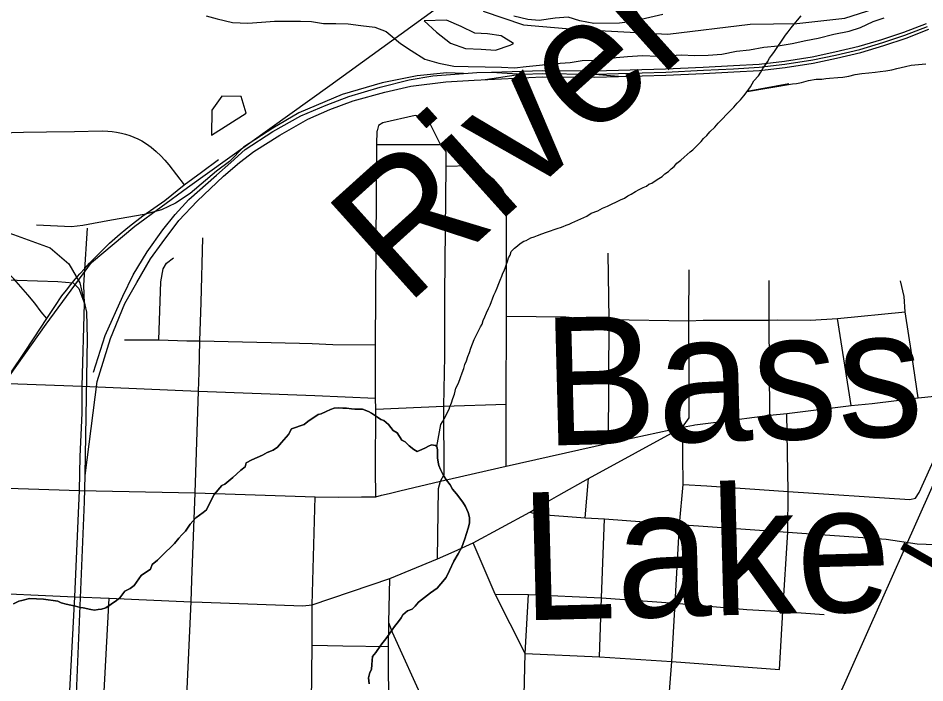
# Model space of a CAD drawing. Extents: x -6.1 to 38, y -7.7 to 22.
# Drawn here: x 5.163 to 5.97, y 18.002 to 18.594 of the extents above; entities that cross this region are included whole.
import ezdxf

# ---------------------------------------------------------------- set-up
doc = ezdxf.new("R2010")
doc.units = 0
for name, color, linetype in [('GM_X_City_Street', 7, 'Continuous'), ('GM_X_Corporation', 7, 'Continuous'), ('GM_X_County_Road', 7, 'Continuous'), ('GM_X_County_Road_Text', 7, 'Continuous'), ('GM_X_Major_Lake', 7, 'Continuous'), ('GM_X_Major_Lake_Text', 7, 'Continuous'), ('GM_X_Major_River', 7, 'Continuous'), ('GM_X_Major_River_Text', 7, 'Continuous'), ('GM_X_Minor_Lake', 7, 'Continuous'), ('GM_X_Minor_River', 7, 'Continuous'), ('GM_X_Rail_Line', 7, 'Continuous'), ('GM_X_Township_Road', 7, 'Continuous')]:
    doc.layers.add(name, color=color, linetype=linetype)

msp = doc.modelspace()

# ---------------------------------------------------------------- linework, layer by layer
at = {"layer": 'GM_X_City_Street'}
for p, q in [((5.48245, 18.48168), (5.53815, 18.48169)), ((5.22218, 18.36546), (5.22489, 18.4072)), ((5.90478, 18.2493), (5.89266, 18.32677)), ((5.66801, 18.14925), (5.67096, 18.18426)), ((5.84856, 18.17287), (5.95683, 18.16551)), ((5.61443, 18.0286), (5.6176, 18.08112)), ((5.23913, 17.98275), (5.24418, 18.07771))]:
    msp.add_line(p, q, dxfattribs=at)
for points in [[(5.54419, 18.46242), (5.54419, 18.47519), (5.53922, 18.48169), (5.53358, 18.49274), (5.52882, 18.50226), (5.52449, 18.50595), (5.51647, 18.50725), (5.48767, 18.50075), (5.48399, 18.49837), (5.48265, 18.49366)], [(5.48161, 18.16813), (5.48118, 18.1926), (5.48161, 18.24609), (5.48118, 18.25583), (5.4814, 18.30326), (5.48245, 18.48168), (5.48265, 18.49366)], [(5.539, 18.18211), (5.54246, 18.18784), (5.54224, 18.24869), (5.54311, 18.29308), (5.54289, 18.34873), (5.54419, 18.46242)], [(5.54419, 18.46242), (5.56455, 18.46285), (5.57278, 18.4622), (5.58577, 18.45094), (5.59443, 18.4412), (5.5979, 18.43318)], [(5.59768, 18.1952), (5.59746, 18.25042), (5.5979, 18.32881), (5.5979, 18.43318)], [(5.31784, 18.094), (5.32089, 18.1716), (5.32382, 18.26192), (5.32441, 18.27853), (5.3248, 18.30688), (5.32597, 18.34109), (5.32754, 18.39856)], [(5.28845, 18.30785), (5.2902, 18.35927), (5.29215, 18.3708), (5.29509, 18.37589), (5.30134, 18.38077)], [(5.68868, 18.2159), (5.68921, 18.32594), (5.68839, 18.38492)], [(4.94458, 18.36787), (5.04056, 18.36474), (5.08846, 18.36318), (5.13459, 18.36122), (5.14319, 18.36142), (5.16235, 18.36083), (5.19852, 18.35966), (5.212, 18.35849), (5.21728, 18.35341), (5.22217, 18.34011)], [(5.21372, 18.07891), (5.21768, 18.17356), (5.21826, 18.20386), (5.22002, 18.24257), (5.22022, 18.26641), (5.22217, 18.34011), (5.22158, 18.35628), (5.22218, 18.36546)], [(5.74267, 17.96153), (5.7412, 17.97208), (5.74499, 18.02143), (5.74795, 18.07332), (5.75181, 18.14352), (5.75512, 18.17899), (5.75448, 18.23003), (5.76039, 18.23826), (5.76039, 18.2758), (5.76032, 18.32451), (5.76052, 18.37013)], [(5.83232, 18.2408), (5.83163, 18.32512), (5.83163, 18.36047)], [(5.96438, 18.25608), (5.95862, 18.2945), (5.95266, 18.33273), (5.95184, 18.34629), (5.94875, 18.36026)], [(5.5979, 18.32881), (5.65058, 18.3282), (5.6738, 18.32594), (5.68921, 18.32594), (5.76032, 18.32451), (5.77285, 18.32512), (5.83163, 18.32512), (5.83923, 18.32553), (5.86841, 18.32533), (5.89266, 18.32677), (5.95266, 18.33273)], [(5.25795, 18.30766), (5.28845, 18.30785), (5.31347, 18.30688), (5.3248, 18.30688)], [(5.3248, 18.30688), (5.41362, 18.30477), (5.42488, 18.30434), (5.44328, 18.30369), (5.4814, 18.30326)], [(4.81008, 18.28107), (4.83647, 18.27971), (4.85172, 18.27971), (4.9004, 18.27795), (4.94106, 18.2756), (5.03566, 18.27293), (5.08455, 18.27169), (5.13009, 18.26974), (5.22022, 18.26641), (5.32382, 18.26192), (5.42726, 18.25822), (5.48118, 18.25583)], [(5.95683, 18.16551), (5.96211, 18.16689), (5.9652, 18.17182), (5.98081, 18.20594), (5.99047, 18.22936), (6.00033, 18.24909), (6.00198, 18.25998)], [(5.48161, 18.24609), (5.54224, 18.24869), (5.59746, 18.25042)], [(5.84106, 18.01452), (5.84397, 18.06595), (5.84835, 18.1366), (5.84856, 18.17287), (5.8475, 18.24206)], [(5.53661, 18.11291), (5.53748, 18.1755), (5.539, 18.18211)], [(5.75512, 18.17899), (5.77621, 18.17773), (5.84856, 18.17287)], [(5.42631, 17.97507), (5.42439, 17.98473), (5.42502, 18.03599), (5.42479, 18.07204), (5.42769, 18.16792)], [(5.61865, 18.15452), (5.62519, 18.15263), (5.66801, 18.14925), (5.68509, 18.14841), (5.75181, 18.14352), (5.84835, 18.1366), (5.93593, 18.13045), (5.96343, 18.12634), (5.99526, 18.12504), (6.07971, 18.12049), (6.15517, 18.11755)], [(5.68066, 18.02565), (5.68235, 18.07817), (5.68509, 18.14841)], [(5.61295, 17.96659), (5.61443, 18.0286), (5.58786, 18.08133), (5.56824, 18.1271)], [(5.31344, 17.99065), (5.31708, 18.0746), (5.31784, 18.094)], [(5.49164, 17.89379), (5.49317, 17.97279), (5.49273, 18.03493), (5.49315, 18.05581), (5.49412, 18.09531)], [(5.58786, 18.08133), (5.6176, 18.08112), (5.68235, 18.07817), (5.74795, 18.07332), (5.81195, 18.06789), (5.84397, 18.06595), (5.88062, 18.06341)], [(5.1923, 17.66455), (5.19427, 17.72036), (5.19631, 17.7719), (5.19738, 17.79061), (5.20102, 17.88204), (5.20102, 17.88828), (5.20269, 17.89259), (5.20557, 17.89835), (5.20677, 17.91369), (5.20867, 17.98433), (5.21372, 18.07891)], [(5.56502, 17.89044), (5.52945, 17.97075), (5.52513, 17.98386), (5.49632, 18.04738), (5.49315, 18.05581)], [(5.42502, 18.03599), (5.45223, 18.03535), (5.49273, 18.03493)], [(5.61443, 18.0286), (5.68066, 18.02565), (5.74499, 18.02143), (5.84106, 18.01452)]]:
    msp.add_lwpolyline(points, dxfattribs=at)
at = {"layer": 'GM_X_Corporation'}
msp.add_lwpolyline([(5.577, 18.60014), (5.61302, 18.58812), (5.65792, 18.58433), (5.74144, 18.57976), (5.81488, 18.58851), (5.85625, 18.58923), (5.89915, 18.59391), (5.92512, 18.60216)], dxfattribs=at)
at = {"layer": 'GM_X_County_Road'}
for points in [[(5.76445, 18.23195), (5.76545, 18.23215), (5.78697, 18.23489), (5.83232, 18.2408), (5.8475, 18.24206), (5.90478, 18.2493), (5.92327, 18.25114), (5.96438, 18.25608), (6.00198, 18.25998), (6.02129, 18.26244), (6.04418, 18.26479), (6.08029, 18.26851), (6.11439, 18.27231)], [(5.03305, 18.18039), (5.04195, 18.18013), (5.08005, 18.17903), (5.12658, 18.17649), (5.21768, 18.17356), (5.32089, 18.1716), (5.42769, 18.16792), (5.44805, 18.1677), (5.46883, 18.16813), (5.48161, 18.16813), (5.48659, 18.16943), (5.49352, 18.17095), (5.50283, 18.17333), (5.539, 18.18211), (5.59768, 18.1952), (5.68868, 18.2159), (5.75448, 18.23003), (5.76445, 18.23195)], [(5.63603, 18.16475), (5.64459, 18.1695), (5.67096, 18.18426), (5.75448, 18.23003)], [(5.32685, 18.07425), (5.41674, 18.071), (5.42479, 18.07204), (5.49412, 18.09531), (5.53661, 18.11291), (5.55134, 18.11941), (5.56824, 18.1271), (5.61865, 18.15452), (5.63089, 18.16191), (5.63603, 18.16475)], [(4.93348, 18.09162), (5.02908, 18.08658), (5.10993, 18.08368), (5.12236, 18.08323), (5.21372, 18.07891), (5.24418, 18.07771), (5.31708, 18.0746), (5.32685, 18.07425)]]:
    msp.add_lwpolyline(points, dxfattribs=at)
at = {"layer": 'GM_X_Major_Lake'}
for points in [[(5.47763, 18.24259), (5.47497, 18.24409), (5.46965, 18.24596), (5.46283, 18.24592), (5.45979, 18.24629), (5.45561, 18.24702), (5.4522, 18.24701), (5.44803, 18.24736), (5.44461, 18.24697), (5.4412, 18.24581), (5.43742, 18.24389), (5.43287, 18.24196), (5.43022, 18.24119), (5.42114, 18.23506), (5.41774, 18.23238), (5.40637, 18.22852), (5.40374, 18.22357), (5.3977, 18.21632), (5.39392, 18.21212), (5.39014, 18.20944), (5.38483, 18.20751), (5.38067, 18.20521), (5.3712, 18.20098), (5.36628, 18.19829), (5.36516, 18.19487), (5.36138, 18.19181), (5.3542, 18.18531), (5.34701, 18.1792), (5.34436, 18.17804), (5.33757, 18.17003), (5.33305, 18.16089), (5.33079, 18.15632), (5.32777, 18.15402), (5.32134, 18.14943), (5.31643, 18.1437), (5.31228, 18.1376), (5.30888, 18.13417), (5.30623, 18.13111), (5.30246, 18.12653), (5.2983, 18.12233), (5.29528, 18.11966), (5.28735, 18.11164), (5.28243, 18.10781), (5.28093, 18.10363), (5.27261, 18.09788), (5.26657, 18.08911), (5.26279, 18.08643), (5.25825, 18.08413), (5.25372, 18.07803), (5.25069, 18.07573), (5.24123, 18.06922), (5.23744, 18.06806), (5.23441, 18.06767), (5.231, 18.06727), (5.22796, 18.06763), (5.22113, 18.06911), (5.21847, 18.06948), (5.2143, 18.07059), (5.20594, 18.07245), (5.20139, 18.07356), (5.19835, 18.07507), (5.18582, 18.0769), (5.1733, 18.07759), (5.16648, 18.07565), (5.16382, 18.07526), (5.1589, 18.07295)], [(5.5359, 18.21276), (5.53465, 18.21365), (5.53123, 18.21439), (5.52858, 18.21324), (5.52593, 18.2117), (5.52252, 18.21017), (5.51836, 18.20824), (5.51532, 18.21013), (5.51113, 18.21352), (5.5077, 18.21692), (5.50466, 18.21842), (5.50047, 18.22486), (5.49704, 18.22712), (5.49285, 18.23241), (5.48866, 18.23581), (5.486, 18.23693), (5.48296, 18.23882), (5.47763, 18.24259)], [(5.47555, 18.00175), (5.47515, 18.00707), (5.47627, 18.01163), (5.47778, 18.0143), (5.47814, 18.01886), (5.47849, 18.02608), (5.48151, 18.02951), (5.48604, 18.036), (5.49132, 18.04286), (5.49622, 18.04972), (5.49811, 18.05277), (5.50189, 18.05697), (5.50415, 18.0604), (5.50565, 18.06307), (5.50981, 18.06651), (5.51398, 18.06806), (5.51662, 18.07073), (5.51965, 18.07416), (5.52229, 18.07646), (5.53023, 18.08258), (5.53629, 18.08679), (5.53931, 18.09061), (5.54422, 18.09633), (5.54722, 18.10242), (5.55099, 18.1108), (5.55475, 18.11728), (5.55815, 18.12337), (5.56077, 18.13061), (5.56377, 18.14012), (5.56489, 18.14468), (5.56487, 18.14962), (5.56371, 18.15417), (5.56142, 18.15948), (5.55912, 18.16326), (5.5534, 18.17083), (5.54997, 18.17499), (5.54768, 18.17877), (5.54463, 18.18294), (5.54196, 18.1871), (5.53928, 18.1924), (5.53775, 18.19581), (5.53698, 18.19885), (5.53659, 18.20265), (5.53656, 18.20986), (5.5359, 18.21276)]]:
    msp.add_lwpolyline(points, dxfattribs=at)
at = {"layer": 'GM_X_Major_River'}
for points in [[(5.33057, 18.5961), (5.34042, 18.5935), (5.35406, 18.59018), (5.36768, 18.58951), (5.37978, 18.59035), (5.3915, 18.59119), (5.41456, 18.59134), (5.4244, 18.59103), (5.435, 18.5892), (5.44597, 18.58928), (5.45694, 18.58897), (5.46829, 18.58753), (5.48078, 18.58609), (5.49064, 18.58199), (5.50357, 18.57146), (5.51307, 18.56507), (5.52522, 18.55757), (5.53773, 18.55386), (5.55098, 18.55129), (5.56384, 18.551), (5.57897, 18.55072), (5.59334, 18.55044), (5.60507, 18.54976), (5.61528, 18.55096), (5.62737, 18.55218), (5.64135, 18.55379), (5.65459, 18.55464), (5.66517, 18.55622), (5.68029, 18.5567), (5.6954, 18.55908), (5.70561, 18.5599), (5.71884, 18.56075), (5.73246, 18.56008), (5.7438, 18.56091), (5.75401, 18.56136), (5.76498, 18.56068), (5.77746, 18.56114), (5.78956, 18.56198), (5.80277, 18.56472), (5.81411, 18.56593), (5.82696, 18.56829), (5.83981, 18.56951), (5.85228, 18.57149), (5.86436, 18.57423), (5.87532, 18.57619), (5.88929, 18.5797), (5.90288, 18.58244), (5.91307, 18.58555), (5.92438, 18.59093), (5.9342, 18.59441)], [(5.60104, 18.56989), (5.60405, 18.57142), (5.59304, 18.57817), (5.58093, 18.57999), (5.56958, 18.58067), (5.55744, 18.58666), (5.54454, 18.59226), (5.5245, 18.59175)], [(5.5245, 18.59175), (5.53553, 18.58158), (5.54808, 18.57181), (5.56135, 18.56697), (5.57534, 18.5663), (5.58821, 18.56563), (5.60104, 18.56989)], [(5.73713, 18.59727), (5.70994, 18.59103), (5.69861, 18.58943), (5.67554, 18.58928), (5.66304, 18.59147), (5.65281, 18.59482), (5.64109, 18.59398), (5.62711, 18.59199), (5.61689, 18.59268), (5.60439, 18.59564)], [(5.77634, 18.48964), (5.77894, 18.49272), (5.78343, 18.49699), (5.7864, 18.50047), (5.79013, 18.50434), (5.79386, 18.5082), (5.79721, 18.51169), (5.8002, 18.51479), (5.80317, 18.51826), (5.80616, 18.52136), (5.80913, 18.52483), (5.8121, 18.52869), (5.81506, 18.53293), (5.818, 18.5383), (5.82211, 18.54256), (5.82432, 18.54602), (5.82617, 18.5491), (5.82839, 18.55256), (5.83023, 18.55526), (5.83208, 18.55833), (5.83394, 18.56064), (5.83579, 18.56334), (5.83764, 18.56604), (5.84393, 18.57527), (5.84614, 18.57874), (5.84875, 18.58183), (5.85134, 18.5853), (5.85394, 18.58877), (5.85692, 18.59224), (5.86026, 18.5961)], [(5.5359, 18.21276), (5.5394, 18.23249), (5.54088, 18.2348), (5.54235, 18.23749), (5.54382, 18.24018), (5.54529, 18.24324), (5.54676, 18.24593), (5.54748, 18.24822), (5.54893, 18.25167), (5.55001, 18.2555), (5.55146, 18.25933), (5.55288, 18.26468), (5.55508, 18.26928), (5.55689, 18.27425), (5.55833, 18.27846), (5.55978, 18.28229), (5.56086, 18.28573), (5.56232, 18.28918), (5.56339, 18.29301), (5.56484, 18.29645), (5.56629, 18.30028), (5.56774, 18.30411), (5.56919, 18.30794), (5.57138, 18.31292), (5.57322, 18.31638), (5.57468, 18.31945), (5.57616, 18.32176), (5.57725, 18.32482), (5.5787, 18.32827), (5.58016, 18.33171), (5.58199, 18.33555), (5.58346, 18.33862), (5.58672, 18.34742), (5.58818, 18.35049), (5.58964, 18.35394), (5.59109, 18.35777), (5.59217, 18.36083), (5.59363, 18.36428), (5.59472, 18.36696), (5.59582, 18.36926), (5.5969, 18.37233), (5.59799, 18.37501), (5.59871, 18.3773), (5.59979, 18.38074), (5.60127, 18.38305), (5.60197, 18.38649), (5.60496, 18.3892), (5.60757, 18.39153), (5.6102, 18.39348), (5.6132, 18.39544), (5.61547, 18.39624), (5.6196, 18.39859), (5.62262, 18.39941), (5.62564, 18.4006), (5.62941, 18.40219), (5.63357, 18.40341), (5.63696, 18.40461), (5.64036, 18.40581), (5.64375, 18.40701), (5.64602, 18.40781), (5.64828, 18.40862), (5.65092, 18.4098), (5.65357, 18.41061), (5.6562, 18.4118), (5.65884, 18.41299), (5.66148, 18.41418), (5.66411, 18.41537), (5.66675, 18.41655), (5.66939, 18.41774), (5.67314, 18.42047), (5.67918, 18.42248), (5.68332, 18.42484), (5.68784, 18.42682), (5.69951, 18.43236), (5.7029, 18.43394), (5.7059, 18.43589), (5.70891, 18.43747), (5.71267, 18.43982), (5.71606, 18.4414), (5.71944, 18.44336), (5.72246, 18.44455), (5.72471, 18.44612), (5.72735, 18.4473), (5.73035, 18.44926), (5.73336, 18.45122), (5.73636, 18.45317), (5.73897, 18.4555), (5.74198, 18.45746), (5.7446, 18.45978), (5.74721, 18.46211), (5.74944, 18.46481), (5.75319, 18.46754), (5.75618, 18.47026), (5.7588, 18.47259), (5.76141, 18.47492), (5.76366, 18.47686), (5.76627, 18.47919), (5.76851, 18.48151), (5.77112, 18.48422), (5.77335, 18.48692), (5.77634, 18.48964)], [(5.1589, 18.07295), (5.16382, 18.07526), (5.16648, 18.07565), (5.1733, 18.07759), (5.18582, 18.0769), (5.19835, 18.07507), (5.20139, 18.07356), (5.20594, 18.07245), (5.2143, 18.07059), (5.21847, 18.06948), (5.22113, 18.06911), (5.22796, 18.06763), (5.231, 18.06727), (5.23441, 18.06767), (5.23744, 18.06806), (5.24123, 18.06922), (5.25069, 18.07573), (5.25372, 18.07803), (5.25825, 18.08413), (5.26279, 18.08643), (5.26657, 18.08911), (5.27261, 18.09788), (5.28093, 18.10363), (5.28243, 18.10781), (5.28735, 18.11164), (5.29528, 18.11966), (5.2983, 18.12233), (5.30246, 18.12653), (5.30623, 18.13111), (5.30888, 18.13417), (5.31228, 18.1376), (5.31643, 18.1437), (5.32134, 18.14943), (5.32777, 18.15402), (5.33079, 18.15632), (5.33305, 18.16089), (5.33757, 18.17003), (5.34436, 18.17804), (5.34701, 18.1792), (5.3542, 18.18531), (5.36138, 18.19181), (5.36516, 18.19487), (5.36628, 18.19829), (5.3712, 18.20098), (5.38067, 18.20521), (5.38483, 18.20751), (5.39014, 18.20944), (5.39392, 18.21212), (5.3977, 18.21632), (5.40374, 18.22357), (5.40637, 18.22852), (5.41774, 18.23238), (5.42114, 18.23506), (5.43022, 18.24119), (5.43287, 18.24196), (5.43742, 18.24389), (5.4412, 18.24581), (5.44461, 18.24697), (5.44803, 18.24736), (5.4522, 18.24701), (5.45561, 18.24702), (5.45979, 18.24629), (5.46283, 18.24592), (5.46965, 18.24596), (5.47497, 18.24409), (5.47763, 18.24259)], [(5.47763, 18.24259), (5.48296, 18.23882), (5.486, 18.23693), (5.48866, 18.23581), (5.49285, 18.23241), (5.49704, 18.22712), (5.50047, 18.22486), (5.50466, 18.21842), (5.5077, 18.21692), (5.51113, 18.21352), (5.51532, 18.21013), (5.51836, 18.20824), (5.52252, 18.21017), (5.52593, 18.2117), (5.52858, 18.21324), (5.53123, 18.21439), (5.53465, 18.21365), (5.5359, 18.21276)], [(5.5359, 18.21276), (5.53656, 18.20986), (5.53659, 18.20265), (5.53698, 18.19885), (5.53775, 18.19581), (5.53928, 18.1924), (5.54196, 18.1871), (5.54463, 18.18294), (5.54768, 18.17877), (5.54997, 18.17499), (5.5534, 18.17083), (5.55912, 18.16326), (5.56142, 18.15948), (5.56371, 18.15417), (5.56487, 18.14962), (5.56489, 18.14468), (5.56377, 18.14012), (5.56077, 18.13061), (5.55815, 18.12337), (5.55475, 18.11728), (5.55099, 18.1108), (5.54722, 18.10242), (5.54422, 18.09633), (5.53931, 18.09061), (5.53629, 18.08679), (5.53023, 18.08258), (5.52229, 18.07646), (5.51965, 18.07416), (5.51662, 18.07073), (5.51398, 18.06806), (5.50981, 18.06651), (5.50565, 18.06307), (5.50415, 18.0604), (5.50189, 18.05697), (5.49811, 18.05277), (5.49622, 18.04972), (5.49132, 18.04286), (5.48604, 18.036), (5.48151, 18.02951), (5.47849, 18.02608), (5.47814, 18.01886), (5.47778, 18.0143), (5.47627, 18.01163), (5.47515, 18.00707), (5.47555, 18.00175)]]:
    msp.add_lwpolyline(points, dxfattribs=at)
at = {"layer": 'GM_X_Minor_Lake'}
for points in [[(5.3616, 18.52438), (5.34456, 18.52471), (5.33554, 18.51217), (5.33525, 18.48977)], [(5.33525, 18.48977), (5.3662, 18.50958), (5.3616, 18.52438)]]:
    msp.add_lwpolyline(points, dxfattribs=at)
at = {"layer": 'GM_X_Minor_River'}
msp.add_lwpolyline([(5.8492, 18.53544), (5.8121, 18.52869), (5.85262, 18.5355), (5.85603, 18.53594), (5.86057, 18.53679), (5.86662, 18.53841), (5.87343, 18.53968), (5.87875, 18.53977), (5.88216, 18.54022), (5.88557, 18.54065), (5.89277, 18.54117), (5.89732, 18.54163), (5.90263, 18.54248), (5.9083, 18.54373), (5.91436, 18.5446), (5.92042, 18.54547), (5.92611, 18.54595), (5.93066, 18.54641), (5.93558, 18.54726), (5.94088, 18.54812), (5.94542, 18.54934), (5.95299, 18.551), (5.95828, 18.55223), (5.97118, 18.55322)], dxfattribs=at)
at = {"layer": 'GM_X_Rail_Line'}
for p, q in [((5.61245, 18.54414), (5.57883, 18.53917)), ((5.58456, 18.54605), (5.61245, 18.54414)), ((5.69746, 18.54199), (5.67294, 18.54426))]:
    msp.add_line(p, q, dxfattribs=at)
for points in [[(4.164, 17.08105), (4.22288, 17.11422), (4.28514, 17.16362), (4.3773, 17.2385), (4.46626, 17.31066), (4.52352, 17.37506), (4.57967, 17.45347), (4.643, 17.54537), (5.03778, 18.11028), (5.18813, 18.32179), (5.2285, 18.37664), (5.2671, 18.40903), (5.31379, 18.44323), (5.44065, 18.5342), (5.77322, 18.77518), (5.85708, 18.83753), (5.92575, 18.89871), (5.97472, 18.97128), (6.00159, 19.04095), (6.01392, 19.09362), (6.04108, 19.2873)], [(5.21439, 17.97859), (5.22228, 18.16363), (5.22269, 18.18704), (5.23361, 18.27072), (5.2454, 18.3089), (5.25799, 18.34014), (5.26878, 18.3588), (5.28088, 18.37991), (5.29133, 18.39406), (5.30608, 18.41387), (5.32254, 18.43125), (5.34593, 18.45338), (5.36017, 18.46568), (5.37291, 18.47534), (5.39617, 18.48995), (5.42113, 18.50402), (5.44066, 18.51279), (5.46152, 18.52045), (5.48954, 18.52815), (5.51268, 18.53357), (5.54393, 18.53736), (5.56916, 18.53867), (5.63002, 18.54184), (5.67645, 18.54139), (5.73979, 18.5432), (5.77338, 18.54477), (5.8002, 18.54613), (5.82319, 18.54748), (5.846, 18.55017), (5.87101, 18.55401), (5.89152, 18.5584), (5.91324, 18.56344), (5.93386, 18.56969), (5.95361, 18.57617), (5.9739, 18.58406)], [(5.58456, 18.54605), (5.63011, 18.54752), (5.6764, 18.54707), (5.73958, 18.54887), (5.7731, 18.55044), (5.79989, 18.55179), (5.82269, 18.55313), (5.84524, 18.55579), (5.86998, 18.55959), (5.89028, 18.56393), (5.91176, 18.56893), (5.93214, 18.5751), (5.95168, 18.58151), (5.97174, 18.58932)], [(5.67294, 18.54426), (5.67643, 18.54423), (5.73969, 18.54603), (5.77324, 18.54761), (5.80005, 18.54896), (5.82294, 18.55031), (5.84562, 18.55298), (5.8705, 18.5568), (5.8909, 18.56117), (5.9125, 18.56618), (5.933, 18.5724), (5.95264, 18.57884), (5.97282, 18.58669)], [(5.55951, 18.54468), (5.54469, 18.54537), (5.51833, 18.54281), (5.48722, 18.53633), (5.45175, 18.52594), (5.41305, 18.50966), (5.38978, 18.49598), (5.36377, 18.47928), (5.35131, 18.4663), (5.33987, 18.45784), (5.31622, 18.43784), (5.3031, 18.4294), (5.29074, 18.42351), (5.27535, 18.41914), (5.24624, 18.41416), (5.23025, 18.4113), (5.2206, 18.40934), (5.2108, 18.40843), (5.17953, 18.40975)], [(5.23016, 18.27895), (5.24067, 18.31168), (5.25625, 18.3467), (5.26553, 18.36554), (5.27801, 18.38608), (5.29201, 18.4057), (5.30284, 18.41929), (5.31518, 18.43251), (5.33976, 18.4544), (5.35263, 18.46544), (5.36536, 18.47716), (5.38993, 18.4931), (5.4147, 18.50716), (5.43743, 18.51652), (5.45754, 18.52436), (5.48536, 18.53263), (5.51113, 18.539), (5.53221, 18.54253), (5.57156, 18.54563), (5.58456, 18.54605)], [(5.61245, 18.54414), (5.63006, 18.54468), (5.67294, 18.54426)], [(5.12107, 18.41466), (5.15908, 18.40148), (5.19176, 18.38951), (5.20826, 18.37541), (5.21822, 18.35836), (5.22414, 18.33246), (5.22461, 18.30903), (5.22249, 18.18758)], [(5.79173, 17.3125), (5.79842, 17.4447), (5.79998, 17.47285), (5.80192, 17.51526), (5.80357, 17.547), (5.80561, 17.58767), (5.80891, 17.6463), (5.81172, 17.71016), (5.8156, 17.77792), (5.81725, 17.79442), (5.81949, 17.8081), (5.8224, 17.8215), (5.82696, 17.83644), (5.83414, 17.85615), (5.84171, 17.87362), (5.86268, 17.92118), (5.8719, 17.94127), (5.8918, 17.98573), (5.93169, 18.07551), (5.9513, 18.11948), (6.01449, 18.26129)]]:
    msp.add_lwpolyline(points, dxfattribs=at)
at = {"layer": 'GM_X_Township_Road'}
for points in [[(5.14727, 18.49209), (5.1678, 18.4924), (5.18832, 18.4927), (5.21318, 18.49318), (5.23804, 18.49366), (5.24287, 18.49342), (5.24697, 18.49306), (5.25086, 18.49256), (5.25506, 18.49173), (5.25882, 18.4907), (5.26268, 18.48946), (5.26602, 18.48819), (5.26959, 18.48661), (5.27329, 18.48473), (5.27751, 18.48207), (5.28161, 18.47906), (5.28596, 18.47544), (5.29021, 18.47136), (5.29382, 18.46758), (5.29735, 18.46333), (5.31099, 18.44555)], [(5.31099, 18.44555), (5.3263, 18.45693), (5.34161, 18.46831)], [(5.1573, 18.27934), (5.16812, 18.29552), (5.17744, 18.30949), (5.18861, 18.32662), (5.1957, 18.3375), (5.20213, 18.34697), (5.20609, 18.35202), (5.21002, 18.35694), (5.21405, 18.3618), (5.21818, 18.36658), (5.2224, 18.37129), (5.22666, 18.37592), (5.23107, 18.38048), (5.23548, 18.38497), (5.24003, 18.38937), (5.24463, 18.39369), (5.24932, 18.39794), (5.25406, 18.4021), (5.2589, 18.40618), (5.26378, 18.41017), (5.26871, 18.41408), (5.27416, 18.41821), (5.29365, 18.43182), (5.31099, 18.44555)], [(5.18861, 18.32662), (5.18374, 18.33271), (5.1779, 18.34028), (5.17183, 18.34779), (5.16552, 18.35481), (5.1592, 18.36196), (5.15218, 18.36958), (5.14634, 18.3753), (5.14217, 18.37864), (5.13764, 18.38137), (5.13384, 18.38338), (5.12895, 18.38542)]]:
    msp.add_lwpolyline(points, dxfattribs=at)

# ---------------------------------------------------------------- texts
at = {"layer": 'GM_X_County_Road_Text'}
msp.add_text('LAKE', height=0.056818, rotation=60.34711, dxfattribs=at).set_placement((5.99476, 18.08782))
at = {"layer": 'GM_X_Major_Lake_Text'}
for s, height, rotation, p in [('Bass', 0.113713, 1.49831, (5.63171, 18.21349)), ('Lake', 0.113711, 1.49788, (5.61184, 18.05796))]:
    msp.add_text(s, height=height, rotation=rotation, dxfattribs=at).set_placement(p)
at = {"layer": 'GM_X_Major_River_Text'}
msp.add_text('River', height=0.113721, rotation=42.01408, dxfattribs=at).set_placement((5.50826, 18.33699))

doc.saveas('drawing.dxf')
